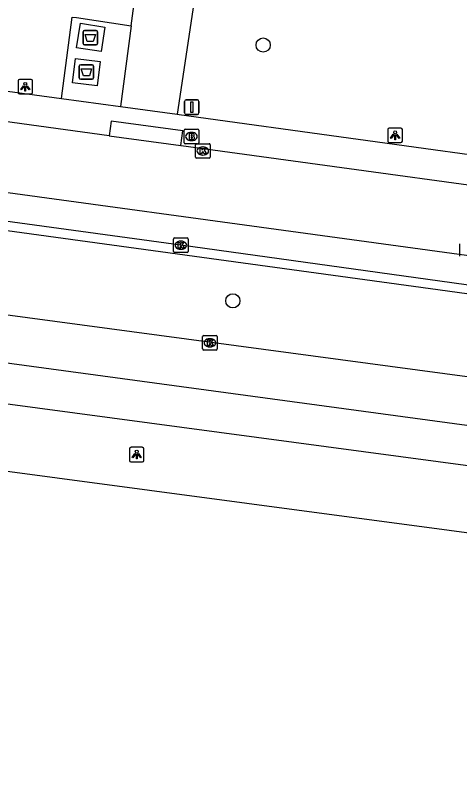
# Model space of a CAD drawing. Extents: x 161402 to 161933, y 381650 to 382313.
# Drawn here: x 161622.6 to 161653.2, y 381658.8 to 381711.1 of the extents above; entities that cross this region are included whole.
import ezdxf

# ---------------------------------------------------------------- set-up
doc = ezdxf.new("R2010")
doc.units = 0
for name, color, linetype in [('IMGEO_Afval_apart_plaats', 7, 'Continuous'), ('IMGEO_Boom', 7, 'Continuous'), ('IMGEO_Brandkraan', 7, 'Continuous'), ('IMGEO_Kolk', 7, 'Continuous'), ('IMGEO_Lichtpunt', 7, 'Continuous'), ('IMGEO_Rijbaan_lokaal_open', 7, 'Continuous'), ('IMGEO_Rijbaan_regionaal_gesloten', 7, 'Continuous'), ('IMGEO_Rioolput', 7, 'Continuous'), ('IMGEO_Verkeersbordpaal', 7, 'Continuous'), ('IMGEO_Voetpad_gesloten', 7, 'Continuous'), ('IMGEO_Voetpad_open', 7, 'Continuous')]:
    doc.layers.add(name, color=color, linetype=linetype)

msp = doc.modelspace()

# ---------------------------------------------------------------- linework, layer by layer
at = {"layer": 'IMGEO_Afval_apart_plaats'}
for p, q in [((161627.396, 381710.055), (161628.186, 381710.055)), ((161628.186, 381710.055), (161627.396, 381710.055)), ((161627.296, 381709.155), (161627.296, 381709.955)), ((161627.296, 381709.955), (161627.296, 381709.155)), ((161628.286, 381709.955), (161628.286, 381709.155)), ((161628.286, 381709.155), (161628.286, 381709.955)), ((161628.186, 381709.055), (161627.396, 381709.055)), ((161627.396, 381709.055), (161628.186, 381709.055)), ((161627.032, 381706.788), (161627.032, 381707.588)), ((161627.032, 381707.588), (161627.032, 381706.788)), ((161627.132, 381707.688), (161627.922, 381707.688)), ((161627.922, 381707.688), (161627.132, 381707.688)), ((161628.022, 381707.588), (161628.022, 381706.788)), ((161628.022, 381706.788), (161628.022, 381707.588)), ((161627.922, 381706.688), (161627.132, 381706.688)), ((161627.132, 381706.688), (161627.922, 381706.688))]:
    msp.add_line(p, q, dxfattribs=at)
for points in [[(161627.439, 381709.769), (161628.143, 381709.769), (161627.994, 381709.299), (161627.588, 381709.299), (161627.439, 381709.769)], [(161627.175, 381707.402), (161627.879, 381707.402), (161627.73, 381706.932), (161627.324, 381706.932), (161627.175, 381707.402)]]:
    msp.add_lwpolyline(points, dxfattribs=at)
for centre, start, end in [((161627.396, 381709.955), 90, 180), ((161627.396, 381709.955), 90, 180), ((161628.186, 381709.955), 0, 90), ((161628.186, 381709.955), 360, 90), ((161627.396, 381709.155), 180, 270), ((161627.396, 381709.155), 180, 270), ((161628.186, 381709.155), 270, 0), ((161628.186, 381709.155), 270, 0), ((161627.132, 381707.588), 90, 180), ((161627.132, 381707.588), 90, 180), ((161627.922, 381707.588), 0, 90), ((161627.922, 381707.588), 360, 90), ((161627.132, 381706.788), 180, 270), ((161627.132, 381706.788), 180, 270), ((161627.922, 381706.788), 270, 0), ((161627.922, 381706.788), 270, 0)]:
    msp.add_arc(centre, 0.1, start, end, dxfattribs=at)
at = {"layer": 'IMGEO_Boom'}
for centre in [(161639.675, 381709.046), (161637.587, 381691.461)]:
    msp.add_circle(centre, 0.489, dxfattribs=at)
at = {"layer": 'IMGEO_Brandkraan'}
for p, q in [((161634.244, 381702.331), (161634.244, 381703.183)), ((161634.319, 381703.257), (161635.171, 381703.257)), ((161635.245, 381703.183), (161635.245, 381702.331)), ((161634.732, 381703.037), (161634.757, 381703.037)), ((161635.171, 381702.257), (161634.319, 381702.257)), ((161634.755, 381702.477), (161634.73, 381702.477))]:
    msp.add_line(p, q, dxfattribs=at)
for points in [[(161634.244, 381702.331), (161634.244, 381703.183)], [(161634.319, 381703.257), (161635.171, 381703.257)], [(161635.245, 381703.183), (161635.245, 381702.331)], [(161634.592, 381702.957), (161634.592, 381702.557), (161634.805, 381702.557)], [(161634.823, 381702.957), (161634.592, 381702.957)], [(161634.771, 381702.876), (161634.717, 381702.876), (161634.717, 381702.8)], [(161634.717, 381702.8), (161634.77, 381702.8)], [(161634.779, 381702.724), (161634.717, 381702.724), (161634.717, 381702.643)], [(161635.171, 381702.257), (161634.319, 381702.257)], [(161634.717, 381702.643), (161634.779, 381702.643)]]:
    msp.add_lwpolyline(points, dxfattribs=at)
for centre, radius, start, end in [((161634.321, 381703.181), 0.0765, 91.552, 178.448), ((161634.321, 381703.181), 0.0765, 91.552, 178.448), ((161635.169, 381703.181), 0.0765, 1.552, 88.448), ((161635.169, 381703.181), 0.0765, 1.552, 88.448), ((161634.772, 381702.838), 0.0379, 267.8285, 90.9355), ((161634.78, 381702.683), 0.0404, 269.8759, 90.5077), ((161634.827, 381702.812), 0.145, 59.4692, 91.5367), ((161634.852, 381702.859), 0.0922, 285.5137, 58.1501), ((161634.857, 381702.667), 0.105, 301.3115, 78.989), ((161634.321, 381702.333), 0.0765, 181.552, 268.448), ((161634.321, 381702.333), 0.0765, 181.552, 268.448), ((161634.811, 381702.808), 0.251, 268.6676, 293.5347), ((161635.169, 381702.333), 0.0765, 271.552, 358.448), ((161635.169, 381702.333), 0.0765, 271.552, 358.448)]:
    msp.add_arc(centre, radius, start, end, dxfattribs=at)
for centre, major_axis, ratio, start_param, end_param in [((161634.731, 381702.757), (-0.387, 0.002), 0.722429, 4.712389, 7.853982), ((161634.756, 381702.757), (-0.39, 0.002), 0.717154, 1.570796, 4.712389)]:
    msp.add_ellipse(centre, major_axis=major_axis, ratio=ratio, start_param=start_param, end_param=end_param, dxfattribs=at)
at = {"layer": 'IMGEO_Kolk'}
for p, q in [((161635.026, 381701.338), (161635.026, 381702.19)), ((161635.101, 381702.264), (161635.953, 381702.264)), ((161636.027, 381702.19), (161636.027, 381701.338)), ((161635.514, 381702.044), (161635.539, 381702.044)), ((161635.953, 381701.264), (161635.101, 381701.264)), ((161635.537, 381701.484), (161635.512, 381701.484)), ((161633.516, 381694.855), (161633.516, 381695.707)), ((161633.591, 381695.781), (161634.443, 381695.781)), ((161634.004, 381695.561), (161634.029, 381695.561)), ((161634.517, 381695.707), (161634.517, 381694.855)), ((161634.027, 381695.001), (161634.002, 381695.001)), ((161634.443, 381694.781), (161633.591, 381694.781)), ((161635.591, 381689.075), (161636.443, 381689.075)), ((161635.516, 381688.149), (161635.516, 381689.001)), ((161636.004, 381688.855), (161636.029, 381688.855)), ((161636.517, 381689.001), (161636.517, 381688.149)), ((161636.443, 381688.075), (161635.591, 381688.075)), ((161636.027, 381688.295), (161636.002, 381688.295))]:
    msp.add_line(p, q, dxfattribs=at)
for points in [[(161635.026, 381701.338), (161635.026, 381702.19)], [(161635.101, 381702.264), (161635.953, 381702.264)], [(161636.027, 381702.19), (161636.027, 381701.338)], [(161635.347, 381701.964), (161635.47, 381701.964), (161635.47, 381701.813), (161635.6, 381701.964), (161635.764, 381701.964), (161635.618, 381701.813), (161635.771, 381701.564), (161635.619, 381701.564), (161635.534, 381701.728), (161635.47, 381701.661), (161635.47, 381701.564), (161635.347, 381701.564), (161635.347, 381701.964)], [(161635.953, 381701.264), (161635.101, 381701.264)], [(161633.516, 381694.855), (161633.516, 381695.707)], [(161633.591, 381695.781), (161634.443, 381695.781)], [(161633.837, 381695.481), (161633.96, 381695.481), (161633.96, 381695.33), (161634.09, 381695.481), (161634.254, 381695.481), (161634.108, 381695.33), (161634.261, 381695.081), (161634.109, 381695.081), (161634.024, 381695.245), (161633.96, 381695.178), (161633.96, 381695.081), (161633.837, 381695.081), (161633.837, 381695.481)], [(161634.517, 381695.707), (161634.517, 381694.855)], [(161634.443, 381694.781), (161633.591, 381694.781)], [(161635.591, 381689.075), (161636.443, 381689.075)], [(161635.516, 381688.149), (161635.516, 381689.001)], [(161635.837, 381688.775), (161635.96, 381688.775), (161635.96, 381688.624), (161636.09, 381688.775), (161636.254, 381688.775), (161636.108, 381688.624), (161636.261, 381688.375), (161636.109, 381688.375), (161636.024, 381688.539), (161635.96, 381688.472), (161635.96, 381688.375), (161635.837, 381688.375), (161635.837, 381688.775)], [(161636.517, 381689.001), (161636.517, 381688.149)], [(161636.443, 381688.075), (161635.591, 381688.075)]]:
    msp.add_lwpolyline(points, dxfattribs=at)
for centre, start, end in [((161635.103, 381702.188), 91.552, 178.448), ((161635.103, 381702.188), 91.552, 178.448), ((161635.951, 381702.188), 1.552, 88.448), ((161635.951, 381702.188), 1.552, 88.448), ((161635.103, 381701.34), 181.552, 268.448), ((161635.103, 381701.34), 181.552, 268.448), ((161635.951, 381701.34), 271.552, 358.448), ((161635.951, 381701.34), 271.552, 358.448), ((161633.593, 381695.705), 91.552, 178.448), ((161633.593, 381695.705), 91.552, 178.448), ((161634.441, 381695.705), 1.552, 88.448), ((161634.441, 381695.705), 1.552, 88.448), ((161633.593, 381694.857), 181.552, 268.448), ((161633.593, 381694.857), 181.552, 268.448), ((161634.441, 381694.857), 271.552, 358.448), ((161634.441, 381694.857), 271.552, 358.448), ((161635.593, 381688.999), 91.552, 178.448), ((161635.593, 381688.999), 91.552, 178.448), ((161636.441, 381688.999), 1.552, 88.448), ((161636.441, 381688.999), 1.552, 88.448), ((161635.593, 381688.151), 181.552, 268.448), ((161635.593, 381688.151), 181.552, 268.448), ((161636.441, 381688.151), 271.552, 358.448), ((161636.441, 381688.151), 271.552, 358.448)]:
    msp.add_arc(centre, 0.0765, start, end, dxfattribs=at)
for centre, major_axis, ratio, start_param, end_param in [((161635.513, 381701.764), (-0.387, 0.002), 0.722429, 4.712389, 7.853982), ((161635.538, 381701.764), (-0.39, 0.002), 0.717154, 1.570796, 4.712389), ((161634.003, 381695.281), (-0.387, 0.002), 0.722429, 4.712389, 7.853982), ((161634.028, 381695.281), (-0.39, 0.002), 0.717154, 1.570796, 4.712389), ((161636.003, 381688.575), (-0.387, 0.002), 0.722429, 4.712389, 7.853982), ((161636.028, 381688.575), (-0.39, 0.002), 0.717154, 1.570796, 4.712389)]:
    msp.add_ellipse(centre, major_axis=major_axis, ratio=ratio, start_param=start_param, end_param=end_param, dxfattribs=at)
at = {"layer": 'IMGEO_Lichtpunt'}
for p, q in [((161622.827, 381706.582), (161622.827, 381705.775)), ((161622.827, 381706.582), (161622.827, 381705.775)), ((161623.729, 381706.677), (161622.921, 381706.677)), ((161623.729, 381706.677), (161622.921, 381706.677)), ((161623.823, 381705.775), (161623.823, 381706.582)), ((161623.823, 381705.775), (161623.823, 381706.582)), ((161622.921, 381705.681), (161623.729, 381705.681)), ((161622.921, 381705.681), (161623.729, 381705.681)), ((161648.245, 381703.245), (161648.245, 381702.438)), ((161648.245, 381703.245), (161648.245, 381702.438)), ((161649.147, 381703.34), (161648.339, 381703.34)), ((161649.147, 381703.34), (161648.339, 381703.34)), ((161649.241, 381702.438), (161649.241, 381703.245)), ((161649.241, 381702.438), (161649.241, 381703.245)), ((161648.339, 381702.344), (161649.147, 381702.344)), ((161648.339, 381702.344), (161649.147, 381702.344)), ((161630.485, 381681.292), (161630.485, 381680.485)), ((161630.485, 381681.292), (161630.485, 381680.485)), ((161631.387, 381681.387), (161630.579, 381681.387)), ((161631.387, 381681.387), (161630.579, 381681.387)), ((161631.481, 381680.485), (161631.481, 381681.292)), ((161631.481, 381680.485), (161631.481, 381681.292)), ((161630.579, 381680.391), (161631.387, 381680.391)), ((161630.579, 381680.391), (161631.387, 381680.391))]:
    msp.add_line(p, q, dxfattribs=at)
for points in [[(161623.201, 381706.246), (161623.24, 381706.218), (161623.052, 381705.956), (161623.014, 381705.983), (161623.201, 381706.246)], [(161623.303, 381706.198), (161623.35, 381706.198), (161623.35, 381705.876), (161623.303, 381705.876), (161623.303, 381706.198)], [(161623.413, 381706.218), (161623.451, 381706.245), (161623.638, 381705.983), (161623.599, 381705.955), (161623.413, 381706.218)], [(161648.619, 381702.909), (161648.658, 381702.881), (161648.47, 381702.619), (161648.432, 381702.646), (161648.619, 381702.909)], [(161648.721, 381702.861), (161648.768, 381702.861), (161648.768, 381702.539), (161648.721, 381702.539), (161648.721, 381702.861)], [(161648.831, 381702.881), (161648.869, 381702.908), (161649.056, 381702.646), (161649.017, 381702.618), (161648.831, 381702.881)], [(161630.859, 381680.956), (161630.898, 381680.928), (161630.71, 381680.666), (161630.672, 381680.693), (161630.859, 381680.956)], [(161630.961, 381680.908), (161631.008, 381680.908), (161631.008, 381680.586), (161630.961, 381680.586), (161630.961, 381680.908)], [(161631.071, 381680.928), (161631.109, 381680.955), (161631.296, 381680.693), (161631.257, 381680.665), (161631.071, 381680.928)]]:
    msp.add_lwpolyline(points, dxfattribs=at)
for centre in [(161623.326, 381706.38), (161648.744, 381703.043), (161630.984, 381681.09)]:
    msp.add_circle(centre, 0.0994, dxfattribs=at)
for centre, start, end in [((161622.921, 381706.582), 90, 180), ((161622.921, 381706.582), 90, 180), ((161623.729, 381706.582), 0, 90), ((161623.729, 381706.582), 0, 90), ((161622.921, 381705.775), 180, 270), ((161622.921, 381705.775), 180, 270), ((161623.729, 381705.775), 270, 0), ((161623.729, 381705.775), 270, 360), ((161648.339, 381703.245), 90, 180), ((161648.339, 381703.245), 90, 180), ((161649.147, 381703.245), 0, 90), ((161649.147, 381703.245), 0, 90), ((161648.339, 381702.438), 180, 270), ((161648.339, 381702.438), 180, 270), ((161649.147, 381702.438), 270, 0), ((161649.147, 381702.438), 270, 360), ((161630.579, 381681.292), 90, 180), ((161630.579, 381681.292), 90, 180), ((161631.387, 381681.292), 0, 90), ((161631.387, 381681.292), 0, 90), ((161630.579, 381680.485), 180, 270), ((161630.579, 381680.485), 180, 270), ((161631.387, 381680.485), 270, 0), ((161631.387, 381680.485), 270, 360)]:
    msp.add_arc(centre, 0.0946, start, end, dxfattribs=at)
at = {"layer": 'IMGEO_Rijbaan_lokaal_open'}
for points in [[(161630.603, 381710.376), (161632.151, 381722.118)], [(161635.242, 381714.132), (161635.188, 381713.771), (161633.775, 381704.284)], [(161630.603, 381710.376), (161629.87, 381704.816)], [(161629.082, 381702.804), (161606.728, 381705.875), (161578.561, 381709.741)], [(161629.87, 381704.816), (161633.775, 381704.284)], [(161629.082, 381702.804), (161634.019, 381702.13)], [(161666.491, 381697.667), (161634.04, 381702.127), (161634.019, 381702.13)], [(161606.849, 381700.986), (161656.824, 381694.168), (161665.837, 381692.927)]]:
    msp.add_lwpolyline(points, dxfattribs=at)
at = {"layer": 'IMGEO_Rijbaan_regionaal_gesloten'}
for points in [[(161819.974, 381662.23), (161804.206, 381663.251), (161753.907, 381669.29), (161619.672, 381687.503), (161592.199, 381691.43), (161549.132, 381696.713), (161533.162, 381699.103), (161500.28, 381704.009), (161413.962, 381714.993)], [(161413.616, 381712.377), (161582.68, 381689.648), (161619.348, 381684.737), (161785.447, 381662.49), (161799.427, 381660.835), (161819.493, 381658.805)], [(161680.265, 381671.952), (161638.545, 381677.519), (161618.812, 381680.164), (161535.035, 381691.391), (161500, 381696.081), (161496.223, 381696.587), (161436.501, 381704.561), (161412.983, 381707.708)], [(161620.052, 381690.763), (161776.791, 381669.741), (161786.397, 381668.675), (161794.737, 381667.864), (161799.835, 381667.417)]]:
    msp.add_lwpolyline(points, dxfattribs=at)
at = {"layer": 'IMGEO_Rioolput'}
msp.add_line((161653.187, 381694.536), (161653.187, 381695.388), dxfattribs=at)
msp.add_lwpolyline([(161653.187, 381694.536), (161653.187, 381695.388)], dxfattribs=at)
at = {"layer": 'IMGEO_Verkeersbordpaal'}
for p, q in [((161634.374, 381705.274), (161635.164, 381705.274)), ((161635.164, 381705.274), (161634.374, 381705.274)), ((161634.274, 381704.374), (161634.274, 381705.174)), ((161634.274, 381705.174), (161634.274, 381704.374)), ((161635.264, 381705.174), (161635.264, 381704.374)), ((161635.264, 381704.374), (161635.264, 381705.174)), ((161635.164, 381704.274), (161634.374, 381704.274)), ((161634.374, 381704.274), (161635.164, 381704.274))]:
    msp.add_line(p, q, dxfattribs=at)
msp.add_lwpolyline([(161634.694, 381705.149), (161634.844, 381705.149), (161634.844, 381704.399), (161634.694, 381704.399), (161634.694, 381705.149)], dxfattribs=at)
for centre, start, end in [((161634.374, 381705.174), 90, 180), ((161634.374, 381705.174), 90, 180), ((161635.164, 381705.174), 0, 90), ((161635.164, 381705.174), 360, 90), ((161634.374, 381704.374), 180, 270), ((161634.374, 381704.374), 180, 270), ((161635.164, 381704.374), 270, 0), ((161635.164, 381704.374), 270, 0)]:
    msp.add_arc(centre, 0.1, start, end, dxfattribs=at)
at = {"layer": 'IMGEO_Voetpad_gesloten'}
for points in [[(161626.845, 381708.853), (161627.109, 381710.546), (161628.794, 381710.283), (161628.53, 381708.59), (161626.845, 381708.853)], [(161628.475, 381707.925), (161628.272, 381706.246), (161626.58, 381706.451), (161626.783, 381708.13), (161628.475, 381707.925)], [(161634.019, 381702.13), (161634.158, 381703.148), (161629.22, 381703.82), (161629.082, 381702.804)]]:
    msp.add_lwpolyline(points, dxfattribs=at)
at = {"layer": 'IMGEO_Voetpad_open'}
for points in [[(161625.819, 381705.367), (161626.558, 381710.972), (161626.855, 381710.928), (161630.603, 381710.376)], [(161593.549, 381709.799), (161595.559, 381709.521), (161607.044, 381707.963), (161607.264, 381709.577), (161610.846, 381709.061), (161610.603, 381707.437), (161625.819, 381705.367)], [(161625.819, 381705.367), (161629.87, 381704.816)], [(161633.775, 381704.284), (161633.894, 381704.268), (161658.506, 381700.881)], [(161607.041, 381699.033), (161606.888, 381698.815), (161606.834, 381698.381), (161651.186, 381692.31), (161729.565, 381681.519), (161755.36, 381677.968)], [(161755.406, 381678.561), (161730.381, 381682.01), (161713.098, 381684.403), (161694.81, 381686.893), (161672.558, 381689.965), (161663.643, 381691.165), (161655.284, 381692.339), (161634.017, 381695.281), (161607.169, 381698.958)]]:
    msp.add_lwpolyline(points, dxfattribs=at)

doc.saveas('drawing.dxf')
